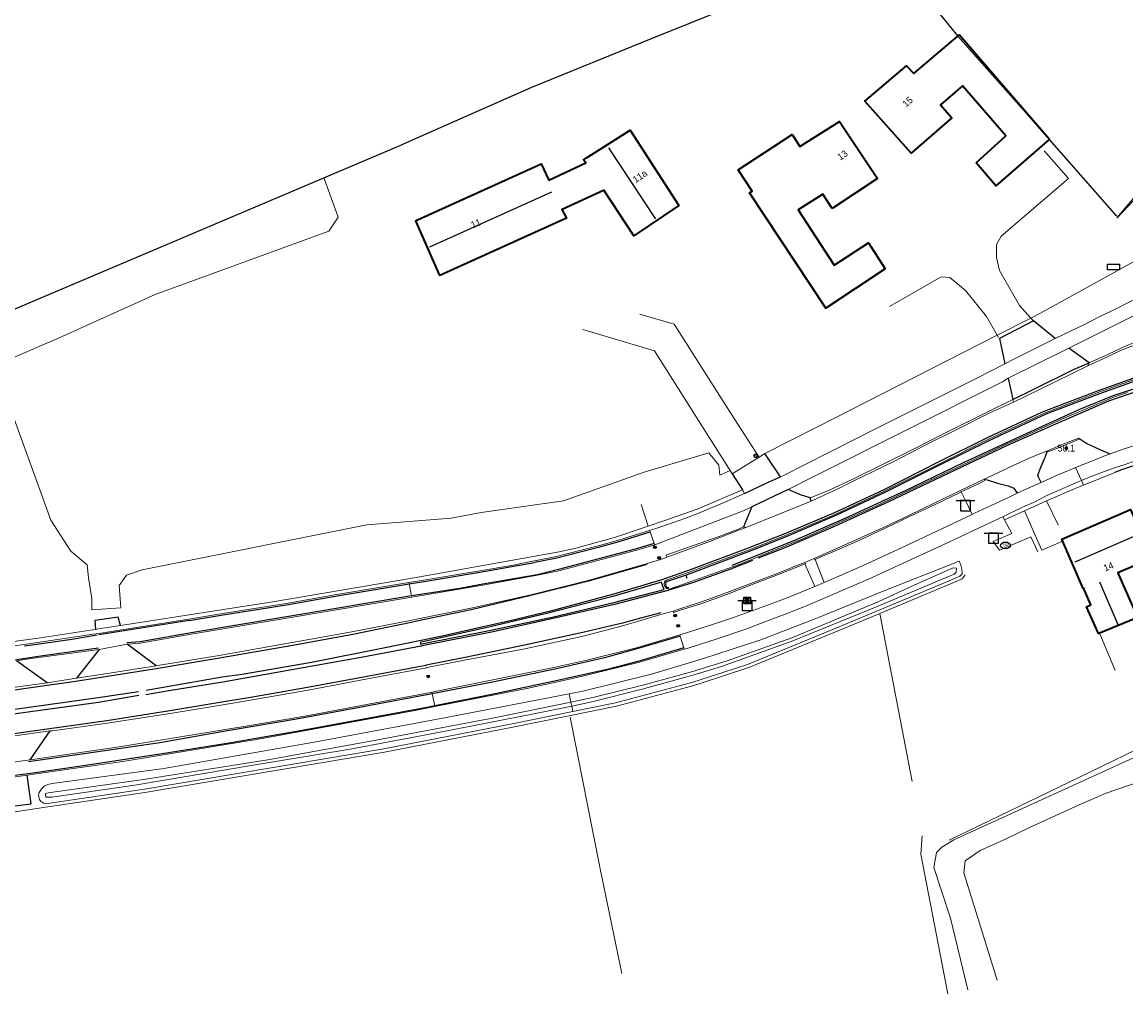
# Model space of a CAD drawing. Header units: metres. Extents: x 169249 to 194689, y 406250 to 412203.
# Tile 409 of 442: x 192609 to 192773, y 411927 to 412071. Entities that reach past the tile are written whole.
import ezdxf
from ezdxf.enums import TextEntityAlignment as Align

# ---------------------------------------------------------------- set-up
doc = ezdxf.new("R2010")
doc.units = ezdxf.units.M
doc.layers.get('0').update_dxf_attribs({"linetype": 'CONTINUOUS'})
for name, color, linetype, lineweight in [('BGT_NLCS_N264$0$B-WE-GW-WATERGANG_SLOOT_BODEM-G', 252, 'CONTINUOUS', 18), ('BGT_NLCS_N264$0$B-WE-IE-MEUBILAIR_WEGMEUBILAIR_RECLAMEZUIL-S', 252, 'CONTINUOUS', 25), ('BGT_NLCS_N264$0$B-WE-IE-TERREINAFSCHEIDING_KUNSTMATIG_HEKWERK-G', 252, 'BGT_NLCS_N264$0$IE-TERREINAFSCHEIDING-KUNSTMATIG', 18), ('BGT_NLCS_N264$0$B-WE-IE-TERREINAFSCHEIDING_KUNSTMATIG_SCHUTTING-G', 252, 'BGT_NLCS_N264$0$IE-TERREINAFSCHEIDING-KUNSTMATIG-DICHT', 18), ('BGT_NLCS_N264$0$B-WE-OG-TOPOGRAFIE_BEBOUWING-G', 252, 'CONTINUOUS', 35), ('BGT_NLCS_N264$0$B-WE-OG-TOPOGRAFIE_CULTUURSCHEIDING-G', 252, 'CONTINUOUS', 18), ('BGT_NLCS_N264$0$B-WE-OG-TOPOGRAFIE_TERREIN_AGRARISCH-GV', 252, 'CONTINUOUS', 18), ('BGT_NLCS_N264$0$B-WE-OG-TOPOGRAFIE_TERREIN_ONBEGROEID-GV', 252, 'CONTINUOUS', 18), ('BGT_NLCS_N264$0$B-WE-OG-TOPOGRAFIE_WATER-GV', 252, 'CONTINUOUS', 18), ('BGT_NLCS_N264$0$B-WE-OG-TOPOGRAFIE_WEG_BERM-GV', 252, 'CONTINUOUS', 18), ('BGT_NLCS_N264$0$B-WE-OG-TOPOGRAFIE_WEG_RIJWEG-GV', 252, 'CONTINUOUS', 18), ('BGT_NLCS_N264$0$B-WE-OG-TOPOGRAFIE_WEG_RIJWIELPAD-GV', 252, 'CONTINUOUS', 18), ('BGT_NLCS_N264$0$B-WE-OG-TOPOGRAFIE_WEG_VERHARD-G', 252, 'CONTINUOUS', 18), ('BGT_NLCS_N264$0$B-WE-VW-VERKEERSTEKEN_BORD-S', 252, 'CONTINUOUS', 25), ('X-XX-AL-REFERENTIE-G', 7, 'CONTINUOUS', 18)]:
    doc.layers.add(name, color=color, linetype=linetype, lineweight=lineweight)
for name, color, linetype in [('BGT_NLCS_N264$0$B-WE-IE-MEUBILAIR_WEGMEUBILAIR-S', 252, 'CONTINUOUS'), ('BGT_NLCS_N264$0$B-WE-IE-TERREINAFSCHEIDING_KUNSTMATIG_HEKWERK_RASTER-G', 252, 'CONTINUOUS'), ('BGT_NLCS_N264$0$B-WE-KG-KADASTRAAL_NOK-G', 252, 'CONTINUOUS'), ('BGT_NLCS_N264$0$B-WE-KL-WATER_BRANDLEIDING_PUT-S', 252, 'CONTINUOUS'), ('BGT_NLCS_N264$0$B-WE-OG-TOPOGRAFIE_WEG_INRIT-GV', 252, 'CONTINUOUS'), ('BGT_NLCS_N264$0$B-WE-OG-TOPOGRAFIE_WEG_VERKEERSEILAND-GV', 252, 'CONTINUOUS'), ('BGT_NLCS_N264$0$B-WE-VW-MARKERING-G', 252, 'CONTINUOUS'), ('BGT_NLCS_N264$0$B-WE-VW-VERKEERSTEKEN_DRAAGCONSTRUCTIE-S', 252, 'CONTINUOUS'), ('BGT_NLCS_N264$0$Label_Nummeraanduidingreeks', 252, 'CONTINUOUS'), ('BGT_NLCS_N264$0$Label_Puntobject', 252, 'CONTINUOUS')]:
    doc.layers.add(name, color=color, linetype=linetype)
doc.styles.add('BGT_NLCS_N264$0$NLCS-ISO', font='NLCS-ISO.ttf')
doc.styles.add('BGT_NLCS_N264$0$STANDARD', font='txt')
doc.linetypes.add('BGT_NLCS_N264$0$IE-TERREINAFSCHEIDING-KUNSTMATIG', pattern='A,4,[82,NLCS.SHX,S=0.75,R=90,X=0,Y=0],4,-2', length=10)
doc.linetypes.add('BGT_NLCS_N264$0$IE-TERREINAFSCHEIDING-KUNSTMATIG-DICHT', pattern='A,8,-1,[82,NLCS.SHX,S=0.75,R=90,X=0,Y=0],-1', length=10)

# ---------------------------------------------------------------- blocks, each defined once
blk = doc.blocks.new('BGT_NLCS_N264$0$SVW-VERKEERSTEKEN_BORD_ANWB-SO')
blk.add_line((-1.375, 0), (1.375, 0))
at = {"flags": 128}
blk.add_lwpolyline([(-0.75, 0), (-0.75, -1.5), (0.75, -1.5), (0.75, 0)], close=True, dxfattribs=at)
blk = doc.blocks.new('BGT_NLCS_N264$0$SKL-ET_OV_KAST_ALGEMEEN-SO')
for p, q in [((-0.91, 0.44), (0.84, 0.44)), ((-0.91, -0.43), (-0.91, 0.44)), ((0.84, 0.44), (0.84, -0.43)), ((0.84, -0.43), (-0.91, -0.43))]:
    blk.add_line(p, q)
blk = doc.blocks.new('BGT_NLCS_N264$0$SIE-WEG_STRAATPOT_BRANDKRAAN-SO')
blk.add_ellipse((0, 0), major_axis=(-0.729, 0), ratio=0.685994)
at = {"style": 'BGT_NLCS_N264$0$NLCS-ISO'}
blk.add_text('BR', height=0.4, dxfattribs=at).set_placement((-0.3, -0.15))
blk = doc.blocks.new('BGT_NLCS_N264$0$SIE-WEG_CAMERA_SNELHEID-SO')
h = blk.add_hatch(color=256)
h.paths.add_polyline_path([(0.5, 0.5), (-0.5, 0.5), (0, 0)])
h.paths.add_polyline_path([(0, 0), (-0.5, -0.5), (0.5, -0.5)])
for p, q in [((-0.5, 0.5), (0.5, -0.5)), ((0.5, 0.5), (-0.5, -0.5))]:
    blk.add_line(p, q)
at = {"flags": 128}
blk.add_lwpolyline([(-0.5, 0.5), (0.5, 0.5), (0.5, -0.5), (-0.5, -0.5)], close=True, dxfattribs=at)
blk = doc.blocks.new('BGT_NLCS_N264$0$SIE-WEG_RECLAMEZUIL-SO')
for p, q in [((-0.194425, 0.194425), (0.194425, 0.194425)), ((-0.194425, -0.194425), (-0.194425, 0.194425)), ((0.194425, -0.194425), (0.194425, 0.194425)), ((-0.194425, -0.194425), (0.194425, -0.194425))]:
    blk.add_line(p, q)
blk.add_circle((0, 0), 0.275)
at = {"style": 'BGT_NLCS_N264$0$NLCS-ISO'}
blk.add_text('R', height=0.275, dxfattribs=at).set_placement((0, 0), align=Align.MIDDLE_CENTER)
blk = doc.blocks.new('BGT_NLCS_N264$0$SIE-WEG_VERKEERSBORD_PAAL-SO')
blk.add_line((-0.3, 0), (0.3, 0))
for radius in [0.2, 0.0745]:
    blk.add_circle((0, 0), radius)
blk = doc.blocks.new('BGT_NLCS_N264$0$SIE-WEG_PAAL_ALGEMEEN_TYPE_02-SO')
at = {"ltscale": 0.5}
h = blk.add_hatch(color=256, dxfattribs=at)
h.paths.add_polyline_path([(0, 0), (0.1875, 0, 0.41421356), (0, 0.1875)])
h.paths.add_polyline_path([(0, -0.1875), (0, 0), (-0.1875, 0, 0.41421356)])
for p, q in [((-0.1875, 0), (0.1875, 0)), ((0, -0.1875), (0, 0.1875))]:
    blk.add_line(p, q, dxfattribs=at)
blk.add_circle((0, 0), 0.1875, dxfattribs=at)
blk = doc.blocks.new('BGT_NLCS_N264')
at = {"layer": 'BGT_NLCS_N264$0$B-WE-GW-WATERGANG_SLOOT_BODEM-G'}
blk.add_line((192691.02, 411969.78, 11.75), (192690.91, 411970.36, 11.7), dxfattribs=at)
at = {"layer": 'BGT_NLCS_N264$0$B-WE-IE-TERREINAFSCHEIDING_KUNSTMATIG_HEKWERK-G'}
blk.add_line((192619.71, 411984.09, 12.79), (192624.04, 411984.38, 12.79), dxfattribs=at)
for points in [[(192780.81, 412052.72, 12.49), (192779.24, 412050.86, 12.51), (192772.02, 412042.35, 13.02)], [(192760.27, 411992.68, 13.03), (192759.24, 411994.93, 13), (192754.58, 411992.93, 12.98), (192753.67, 411994.24, 13.07)]]:
    blk.add_polyline3d(points, dxfattribs=at)
at = {"layer": 'BGT_NLCS_N264$0$B-WE-IE-TERREINAFSCHEIDING_KUNSTMATIG_HEKWERK_RASTER-G'}
for p, q in [((192702.77, 412068.94, 12.88), (192702.86, 412068.98, 12.88)), ((192702.86, 412068.98, 12.88), (192702.92, 412069, 12.88)), ((192761.97, 412053.97, 12.66), (192771.99, 412042.59, 12.56))]:
    blk.add_line(p, q, dxfattribs=at)
for points in [[(192702.86, 412068.98, 12.88), (192737.39, 412082.9, 12.86), (192740.08, 412079.58, 12.82), (192740.41, 412079.17, 12.81), (192748.15, 412069.6, 12.7), (192748.41, 412069.31, 12.7)], [(192654.18, 412048.27, 12.78), (192665.97, 412053.27, 12.75), (192666.04, 412053.3, 12.75), (192685.09, 412061.72, 12.73), (192702.86, 412068.98, 12.88)], [(192748.41, 412069.31, 12.7), (192758.23, 412058.22, 12.7), (192761.97, 412053.97, 12.66)], [(192595.31, 412023.26, 12.92), (192595.84, 412023.49, 12.92), (192610.06, 412029.53, 12.88), (192654.18, 412048.27, 12.78)]]:
    blk.add_polyline3d(points, dxfattribs=at)
at = {"layer": 'BGT_NLCS_N264$0$B-WE-IE-TERREINAFSCHEIDING_KUNSTMATIG_SCHUTTING-G'}
blk.add_polyline3d([(192791.8, 411972.05, 13.2), (192791.87, 411971.94, 13.2), (192792.56, 411970.9, 13.18), (192792.35, 411970.81, 13.18), (192788.66, 411969.28, 13.08), (192779.22, 411965.37, 12.84), (192778.4, 411965.03, 12.82), (192766.37, 411959.18, 12.82), (192747.13, 411949.84, 12.81)], dxfattribs=at)
at = {"layer": 'BGT_NLCS_N264$0$B-WE-KG-KADASTRAAL_NOK-G'}
for p, q in [((192775.25, 411995.27, 20.74), (192765.76, 411991.18, 20.71)), ((192769.43, 411988.22, 16.74), (192772.16, 411981.92, 16.78))]:
    blk.add_line(p, q, dxfattribs=at)
for points in [[(192696.49, 412052.75, 19.64), (192703.45, 412042.22, 19.68), (192703.46, 412042.2, 19.68)], [(192688.01, 412046.16, 18.43), (192669.91, 412037.98, 18.36), (192669.9, 412037.98, 18.36)]]:
    blk.add_polyline3d(points, dxfattribs=at)
at = {"layer": 'BGT_NLCS_N264$0$B-WE-OG-TOPOGRAFIE_BEBOUWING-G'}
for points in [[(192748.41, 412069.31, 16.05), (192748.63, 412069.5, 16.05), (192762.01, 412054.02, 16.16), (192761.97, 412053.97, 16.16)], [(192751.13, 412050.5, 16.19), (192755.54, 412054.52, 16.11), (192749.11, 412061.96, 16.11), (192745.83, 412059.14, 17.87), (192747.5, 412057.18, 18.03), (192741.45, 412051.95, 18.04), (192734.59, 412059.64, 17.78), (192740.78, 412064.92, 17.82), (192741.85, 412063.75, 15.98), (192748.41, 412069.31, 16.05)], [(192729.74, 412043.7, 17.89), (192728.34, 412045.85, 17.08), (192724.65, 412043.53, 16.02), (192730.03, 412035.29, 16.05), (192735.11, 412038.6, 16.09), (192737.61, 412034.77, 16.09), (192728.79, 412028.89, 16.08), (192717.44, 412046.06, 16.03), (192717.82, 412046.29, 16.09), (192715.76, 412049.47, 16.03), (192723.76, 412054.71, 16.03), (192724.94, 412052.93, 18.2), (192730.84, 412056.66, 17.95), (192736.45, 412048.15, 17.9), (192729.74, 412043.7, 17.89)], [(192695.75, 412046.4, 16.21), (192689.63, 412043.58, 16.26), (192689.56, 412043.55, 16.73), (192690.27, 412042.29, 16.27), (192671.44, 412033.75, 16.25), (192667.86, 412041.9, 16.23), (192668.11, 412042.01, 16.23), (192686.41, 412050.32, 16.43), (192686.5, 412050.36, 16.43), (192687.63, 412047.93, 16.32), (192693.1, 412050.51, 16.44), (192692.79, 412050.95, 16.63), (192693.24, 412051.23, 16.92), (192694.03, 412051.73, 17.44), (192695.88, 412052.91, 17.14), (192699.7, 412055.33, 16.52), (192706.95, 412044.18, 16.54), (192700.26, 412039.67, 16.65), (192695.81, 412046.43, 16.46), (192695.75, 412046.4, 16.21)], [(192761.97, 412053.97, 16.16), (192754.03, 412047.07, 16.2), (192751.13, 412050.5, 16.19)], [(192777.16, 411991.72, 18.58), (192772.16, 411989.56, 18.4), (192772.28, 411989.33, 15.8), (192775.08, 411982.92, 15.78), (192774.63, 411982.74, 15.77), (192769.59, 411980.66, 15.62), (192769.29, 411980.54, 15.61), (192767.54, 411984.51, 15.54), (192768.15, 411984.8, 15.8), (192767.18, 411987.1, 15.78), (192767.11, 411987.29, 18.52), (192767.01, 411987.24, 18.52), (192763.83, 411994.58, 18.54), (192774.04, 411998.98, 18.52), (192777.16, 411991.72, 18.58)]]:
    blk.add_polyline3d(points, dxfattribs=at)
at = {"layer": 'BGT_NLCS_N264$0$B-WE-OG-TOPOGRAFIE_CULTUURSCHEIDING-G'}
for points in [[(192654.18, 412048.27, 12.78), (192654.28, 412048, 12.77), (192656.34, 412042.43, 12.6), (192654.95, 412040.35, 12.6), (192629.11, 412030.95, 12.58), (192614.89, 412024.51, 12.5), (192606.15, 412020.73, 12.5), (192605.82, 412018.92, 12.5), (192613.61, 411997.39, 12.5), (192616.62, 411992.79, 12.5), (192619.03, 411990.76, 12.51), (192619.22, 411988.84, 12.7), (192619.71, 411985.76, 12.86), (192619.71, 411984.09, 12.79)], [(192624.04, 411984.38, 12.79), (192623.78, 411987.69, 12.75), (192624.89, 411989.23, 12.72), (192627.2, 411990.03, 12.72), (192660.6, 411996.7, 12.65), (192673.11, 411997.69, 12.89), (192677.55, 411998.54, 12.89), (192689.8, 412000.27, 12.89), (192701.77, 412004.54, 12.66), (192711.41, 412007.4, 12.93), (192712.87, 412005.57, 12.95), (192713.02, 412004.07, 13)], [(192690.82, 411968.15, 12.66), (192695.22, 411945.86, 12.66), (192698.46, 411930.05, 12.65)], [(192754.23, 411929.03, 13.33), (192749.31, 411945.02, 13.34), (192749.48, 411946.76, 13.33), (192751.73, 411948.33, 13.31), (192755.58, 411950.03, 13.3), (192758.97, 411951.7, 13.29), (192766.43, 411955.09, 13.26), (192770.46, 411956.84, 13.27), (192775.51, 411958.59, 13.33), (192787.45, 411963.88, 13.36), (192790.38, 411964.72, 13.36), (192791.43, 411965.02, 13.36), (192791.15, 411967.92, 13.35), (192790.12, 411968.92, 13.27), (192788.9, 411968.65, 13.23), (192788.8, 411968.62, 13.23), (192747.82, 411949.89, 13.42), (192746.01, 411948.8, 13.43), (192745.24, 411948.04, 13.48), (192744.83, 411945.77, 13.5), (192747.3, 411938.25, 13.47), (192749.86, 411927.6, 13.42)], [(192743.11, 411950.51, 12.99), (192742.88, 411947.76, 13.09), (192746.9, 411927, 13.34)]]:
    blk.add_polyline3d(points, dxfattribs=at)
at = {"layer": 'BGT_NLCS_N264$0$B-WE-OG-TOPOGRAFIE_TERREIN_AGRARISCH-GV'}
blk.add_line((192741.6, 411958.59, 3.01), (192736.83, 411983.53, 12.75), dxfattribs=at)
blk.add_polyline3d([(192736.83, 411983.53, 12.75), (192730.98, 411981.08, 12.68), (192717.33, 411975.49, 12.78), (192709.96, 411973.1, 12.79), (192708.83, 411972.74, 12.79), (192697.66, 411969.75, 12.74), (192682.54, 411966.68, 12.66), (192663.21, 411962.92, 12.64), (192627.61, 411956.94, 12.69), (192613.18, 411954.79, 12.53), (192603.71, 411953.37, 12.57)], dxfattribs=at)
at = {"layer": 'BGT_NLCS_N264$0$B-WE-OG-TOPOGRAFIE_TERREIN_ONBEGROEID-GV', "linetype": 'Continuous'}
for p, q in [((192754.25, 412024.89, 12.84), (192759.24, 412027.44, 12.89)), ((192759.24, 412027.44, 12.89), (192760.28, 412027.97, 12.9)), ((192760.28, 412027.97, 12.9), (192760.58, 412028.12, 12.9)), ((192727.54, 412011.27, 12.61), (192754.25, 412024.89, 12.84)), ((192719.72, 412007.29, 12.9), (192727.54, 412011.27, 12.61)), ((192719.05, 412006.88, 12.89), (192719.72, 412007.29, 12.9)), ((192714.85, 412004.29, 12.85), (192718.86, 412006.77, 12.89)), ((192718.86, 412006.77, 12.89), (192719.05, 412006.88, 12.89)), ((192713.02, 412004.07, 13), (192714.55, 412004.76, 12.85)), ((192714.55, 412004.76, 12.85), (192714.85, 412004.29, 12.85)), ((192771.73, 412004.48, 13.09), (192767.08, 412002.61, 12.98)), ((192758.3, 411998.8, 12.9), (192755.35, 411997.43, 12.89))]:
    blk.add_line(p, q, dxfattribs=at)
for points in [[(192767.08, 412002.61, 12.98), (192766.2, 412002.25, 12.96), (192761.58, 412000.29, 12.94)], [(192761.58, 412000.29, 12.94), (192759.76, 411999.43, 12.94), (192758.3, 411998.8, 12.9)], [(192755.35, 411997.43, 12.89), (192756.42, 411995.42, 13.04), (192753.67, 411994.24, 13.07)], [(192749.49, 411989.26, 12.88), (192749.03, 411988.69, 12.88), (192747.31, 411987.92, 12.87), (192737.42, 411983.78, 12.76), (192736.83, 411983.53, 12.75)]]:
    blk.add_polyline3d(points, dxfattribs=at)
at = {"layer": 'BGT_NLCS_N264$0$B-WE-OG-TOPOGRAFIE_WATER-GV'}
for p, q in [((192778.54, 412049.2, 5.89), (192772.06, 412042.33, 13.01)), ((192690.91, 411970.36, 11.7), (192690.67, 411971.59, 12.66)), ((192691.19, 411968.95, 12.71), (192691.02, 411969.78, 11.75))]:
    blk.add_line(p, q, dxfattribs=at)
for points in [[(192691.19, 411968.95, 12.71), (192697.55, 411970.24, 12.74), (192708.69, 411973.22, 12.79), (192709.81, 411973.58, 12.79), (192717.16, 411975.96, 12.78), (192730.79, 411981.54, 12.68), (192747.11, 411988.38, 12.87), (192748.72, 411989.1, 12.88), (192749.02, 411989.45, 12.89), (192749.06, 411989.63, 12.9), (192748.98, 411990.1, 12.91), (192748.83, 411990.69, 12.91), (192748.71, 411991.09, 12.9), (192748.59, 411991.32, 12.9), (192748.39, 411991.27, 12.9), (192747.62, 411990.92, 12.88), (192737.56, 411986.94, 12.85), (192727.43, 411982.84, 12.68), (192719.14, 411979.64, 12.77), (192710.63, 411976.82, 12.6), (192702.88, 411974.54, 12.71), (192692.67, 411971.98, 12.67), (192690.67, 411971.59, 12.66)], [(192690.91, 411970.36, 11.7), (192694.38, 411971.08, 11.71), (192701.77, 411972.91, 11.72), (192709.35, 411975, 11.78), (192709.49, 411975.04, 11.78), (192714.13, 411976.5, 11.75), (192723.72, 411979.91, 11.76), (192736.66, 411985.29, 12.01), (192741.58, 411987.61, 11.99), (192747.72, 411990.32, 11.99), (192748.18, 411990.29, 12), (192748.16, 411989.68, 12), (192747.85, 411989.39, 12), (192736.42, 411984.58, 11.93), (192723.89, 411979.46, 11.84), (192713.3, 411975.68, 11.84), (192709.5, 411974.54, 11.83), (192708.15, 411974.13, 11.82), (192701.5, 411972.31, 11.79), (192694.03, 411970.41, 11.76), (192691.02, 411969.78, 11.75)], [(192690.67, 411971.59, 12.66), (192673.17, 411968.21, 12.57), (192653.6, 411964.55, 12.52), (192630.42, 411960.48, 12.53), (192613.85, 411958.26, 12.65), (192613.2, 411958.11, 12.63), (192612.65, 411957.87, 12.61), (192612.28, 411957.55, 12.58), (192611.88, 411956.93, 12.55), (192611.82, 411956.58, 12.52), (192611.83, 411956.27, 12.5), (192611.95, 411955.87, 12.49), (192612.17, 411955.6, 12.49), (192612.32, 411955.49, 12.48), (192612.61, 411955.37, 12.48), (192613.18, 411955.3, 12.53)], [(192691.02, 411969.78, 11.75), (192685.14, 411968.55, 11.74), (192671.74, 411965.97, 11.72), (192658.13, 411963.39, 11.71), (192643.41, 411960.96, 11.67), (192626.13, 411958.01, 11.65), (192613.79, 411956.25, 11.7), (192612.91, 411956.24, 11.7), (192612.86, 411956.8, 11.7), (192613.23, 411956.88, 11.7), (192627.4, 411958.85, 11.66), (192646.15, 411961.86, 11.66), (192661.67, 411964.66, 11.68), (192679.73, 411968.06, 11.67), (192690.91, 411970.36, 11.7)], [(192613.18, 411955.3, 12.53), (192627.53, 411957.43, 12.69), (192663.12, 411963.41, 12.64), (192682.44, 411967.17, 12.66), (192691.19, 411968.95, 12.71)]]:
    blk.add_polyline3d(points, dxfattribs=at)
at = {"layer": 'BGT_NLCS_N264$0$B-WE-OG-TOPOGRAFIE_WEG_BERM-GV'}
for p, q in [((192767.7, 412020.32, 13.25), (192767.92, 412020.8, 13.32)), ((192756.57, 412015.35, 13.14), (192756.65, 412014.94, 13.16)), ((192749.63, 412000.1, 13.11), (192748.89, 412001.61, 13.23)), ((192702.41, 411996.53, 12.64), (192701.36, 411999.75, 12.89)), ((192750.52, 411998.26, 12.96), (192749.63, 412000.1, 13.11))]:
    blk.add_line(p, q, dxfattribs=at)
for points in [[(192760.58, 412028.12, 12.9), (192774.83, 412035.98, 13.25), (192776.89, 412037.41, 13.13)], [(192767.92, 412020.8, 13.32), (192770.7, 412022.03, 13.33), (192772.94, 412023.12, 13.38), (192774.85, 412023.91, 13.44), (192776.78, 412024.62, 13.48), (192779.39, 412025.58, 13.48), (192780.85, 412026.08, 13.47), (192781.36, 412026.26, 13.42)], [(192756.57, 412015.35, 13.14), (192756.36, 412015.25, 13.24), (192752.97, 412013.54, 13.25), (192746.25, 412010.23, 13.24), (192741.81, 412007.97, 13.19), (192732.82, 412003.51, 13.11), (192729.16, 412001.8, 13.09), (192726.62, 412000.79, 13.05), (192726.45, 412000.71, 13)], [(192766.4, 412009.59, 13.23), (192766.45, 412009.44, 13.28), (192765.51, 412009.03, 13.33), (192762.71, 412007.91, 13.3), (192761.78, 412007.56, 13.24), (192761.73, 412007.7, 13.2)], [(192748.89, 412001.61, 13.23), (192751.55, 412002.84, 13.25), (192752.4, 412003.3, 13.18), (192752.33, 412003.49, 13.15)], [(192748.89, 412001.61, 13.23), (192748.83, 412001.58, 13.23), (192745.04, 411999.74, 13.23), (192741.22, 411997.93, 13.24), (192737.4, 411996.11, 13.22), (192733.58, 411994.35, 13.18), (192729.72, 411992.66, 13.22), (192728.05, 411991.94, 13.21), (192727.21, 411991.57, 13.12)], [(192705.14, 411991.89, 12.81), (192705.02, 411992.18, 12.94), (192708.99, 411993.57, 13.02), (192712.77, 411994.92, 13.07), (192715.8, 411996.06, 13.04), (192716.54, 411996.39, 12.99)], [(192725.67, 411990.93, 13.13), (192724.82, 411990.56, 13.21), (192722.01, 411989.45, 13.18), (192718.1, 411987.93, 13.18), (192714.15, 411986.42, 13.17), (192710.2, 411984.98, 13.15), (192707.15, 411984.01, 13.13), (192706.17, 411983.68, 13.01), (192706.14, 411983.88, 13)]]:
    blk.add_polyline3d(points, dxfattribs=at)
at = {"layer": 'BGT_NLCS_N264$0$B-WE-OG-TOPOGRAFIE_WEG_INRIT-GV'}
for p, q in [((192762.84, 412024.39, 13), (192759.62, 412027.01, 13.13)), ((192767.92, 412020.8, 13.32), (192764.89, 412022.95, 13.09)), ((192755.89, 412018.49, 12.98), (192756.57, 412015.35, 13.14)), ((192719.81, 412007.16, 12.89), (192719.72, 412007.29, 12.9)), ((192722.03, 412003.85, 12.75), (192719.81, 412007.16, 12.89)), ((192714.85, 412004.29, 12.85), (192716.4, 412001.89, 12.74)), ((192723.2, 412001.95, 12.78), (192717.77, 411999.37, 12.78)), ((192726.63, 412000.22, 12.99), (192726.45, 412000.71, 13)), ((192717.77, 411999.37, 12.78), (192716.54, 411996.39, 12.99)), ((192620.79, 411978.2, 12.54), (192617.43, 411973.91, 12.8)), ((192629.28, 411975.75, 12.73), (192624.95, 411978.95, 12.56)), ((192613.07, 411973.24, 12.7), (192608.51, 411976.5, 12.51)), ((192610.55, 411961.78, 12.55), (192613.52, 411966.08, 12.77))]:
    blk.add_line(p, q, dxfattribs=at)
for points in [[(192759.62, 412027.01, 13.13), (192754.58, 412024.41, 13.02), (192755.37, 412020.65, 12.9)], [(192756.57, 412015.35, 13.14), (192759.68, 412016.89, 13.25), (192765.57, 412019.79, 13.31), (192767.92, 412020.8, 13.32)], [(192766.4, 412009.59, 13.23), (192767.58, 412008.79, 13.17), (192769.52, 412007.91, 13.13), (192771.02, 412007.24, 13.13)], [(192760.79, 412003.01, 12.95), (192760.39, 412003.77, 12.98), (192760.29, 412004.07, 12.99), (192760.73, 412005.28, 13.07), (192761.26, 412006.5, 13.11), (192761.73, 412007.7, 13.2)], [(192774.95, 412005.62, 13.13), (192772.55, 412004.82, 13.1), (192771.73, 412004.48, 13.09)], [(192716.7, 412001.36, 12.76), (192720.02, 412002.93, 12.73), (192722.03, 412003.85, 12.75)], [(192752.33, 412003.49, 13.15), (192752.74, 412003.4, 13.09), (192754.27, 412002.92, 13.15), (192755.87, 412002.52, 13.04), (192756.72, 412002.16, 12.97), (192757.23, 412001.4, 12.94)], [(192726.45, 412000.71, 13), (192725.04, 412001.16, 12.85), (192723.2, 412001.95, 12.78)], [(192716.54, 411996.39, 12.99), (192716.6, 411996.42, 12.98), (192716.7, 411996.46, 12.98), (192716.81, 411996.27, 12.93)], [(192623.97, 411981.73, 12.49), (192623.62, 411983, 12.57), (192620.15, 411982.49, 12.57), (192620.28, 411981.16, 12.52)], [(192606.26, 411958.98, 12.53), (192607.03, 411954.8, 12.3), (192610.71, 411955.23, 12.27), (192610.11, 411959.53, 12.56)]]:
    blk.add_polyline3d(points, dxfattribs=at)
at = {"layer": 'BGT_NLCS_N264$0$B-WE-OG-TOPOGRAFIE_WEG_RIJWEG-GV'}
for p, q in [((192726.63, 412000.22, 12.99), (192716.81, 411996.27, 12.93)), ((192725.66, 411991.13, 13.08), (192727.06, 411991.7, 13.09)), ((192613.07, 411973.24, 12.7), (192599.98, 411971.42, 12.68)), ((192617.43, 411973.91, 12.8), (192613.07, 411973.24, 12.7)), ((192600.58, 411964.28, 12.74), (192613.52, 411966.08, 12.77))]:
    blk.add_line(p, q, dxfattribs=at)
for points in [[(192781.47, 412025.91, 13.41), (192779.59, 412025.26, 13.38), (192777.89, 412024.59, 13.34), (192777.56, 412024.47, 13.34), (192775.73, 412023.82, 13.31), (192773.71, 412023.06, 13.31), (192772.39, 412022.52, 13.31), (192770.74, 412021.73, 13.28), (192767.7, 412020.32, 13.25)], [(192773.6, 412016.38, 13.44), (192771.66, 412015.73, 13.42), (192764.32, 412012.63, 13.34), (192762.84, 412011.96, 13.33), (192755.17, 412008.51, 13.25), (192746.1, 412004.21, 13.19), (192736.19, 411999.47, 13.13), (192725.2, 411994.57, 13.08), (192715.91, 411990.83, 13.06), (192708.35, 411988.12, 13.05), (192705.51, 411987.17, 13.03), (192705.09, 411987.23, 13.02), (192704.88, 411987.53, 13.03), (192704.82, 411987.67, 13.02), (192704.77, 411987.82, 13.01), (192704.83, 411988.28, 12.98), (192705.1, 411988.48, 12.98), (192708.89, 411989.8, 13.01), (192717.3, 411992.96, 12.99), (192722.89, 411995.17, 13.03), (192730.26, 411998.31, 13.07), (192737.5, 412001.72, 13.1), (192745.57, 412005.74, 13.17), (192752.87, 412009.4, 13.22), (192761.36, 412013.34, 13.3), (192762.09, 412013.62, 13.31), (192769.35, 412016.42, 13.39), (192777.26, 412019.22, 13.51)], [(192767.7, 412020.32, 13.25), (192760.62, 412016.86, 13.2), (192758.42, 412015.8, 13.17), (192756.65, 412014.94, 13.16)], [(192756.65, 412014.94, 13.16), (192753.14, 412013.34, 13.11), (192748.46, 412010.97, 13.07), (192743.54, 412008.53, 13.01), (192738.9, 412006.1, 13.08), (192732.83, 412003.18, 13.03), (192730.58, 412002.08, 13.02), (192726.63, 412000.22, 12.99)], [(192761.73, 412007.7, 13.2), (192763.57, 412008.49, 13.2), (192764.28, 412008.77, 13.21), (192765.45, 412009.23, 13.22), (192766.4, 412009.59, 13.23)], [(192752.33, 412003.49, 13.15), (192752.68, 412003.63, 13.15), (192756.51, 412005.45, 13.17), (192759.36, 412006.74, 13.18), (192761.73, 412007.7, 13.2)], [(192727.06, 411991.7, 13.09), (192729.65, 411992.86, 13.07), (192733.5, 411994.57, 13.07), (192737.33, 411996.32, 13.1), (192741.14, 411998.1, 13.12), (192744.97, 411999.99, 13.09), (192748.72, 412001.77, 13.11), (192752.33, 412003.49, 13.15)], [(192716.81, 411996.27, 12.93), (192715.98, 411995.97, 12.85), (192711.63, 411994.28, 12.83), (192708.05, 411992.92, 12.82), (192705.14, 411991.89, 12.81)], [(192705.14, 411991.89, 12.81), (192704.73, 411991.72, 12.91), (192702.11, 411990.89, 12.93), (192693.48, 411988.42, 12.86), (192684.75, 411986.26, 12.86), (192676.02, 411984.33, 12.82), (192667.97, 411982.7, 12.8), (192667.02, 411982.51, 12.8), (192658.36, 411980.8, 12.83), (192649.49, 411979.24, 12.79), (192638.64, 411977.31, 12.75), (192629.81, 411975.83, 12.77), (192629.28, 411975.75, 12.73)], [(192706.14, 411983.88, 13), (192707.1, 411984.2, 13.02), (192710.14, 411985.2, 13.01), (192714.11, 411986.64, 13.04), (192718.04, 411988.12, 13.06), (192721.95, 411989.64, 13.07), (192724.74, 411990.76, 13.08), (192725.66, 411991.13, 13.08)], [(192613.52, 411966.08, 12.77), (192613.86, 411966.11, 12.75), (192621.98, 411967.24, 12.76), (192631.35, 411968.69, 12.8), (192638.89, 411969.93, 12.71), (192639.71, 411970.04, 12.72), (192639.77, 411970.04, 12.72), (192642.99, 411970.6, 12.74), (192651.88, 411972.13, 12.74), (192660.7, 411973.82, 12.78), (192669.44, 411975.48, 12.78), (192669.49, 411975.49, 12.78), (192675.36, 411976.64, 12.81), (192684.05, 411978.29, 12.87), (192692.72, 411980.16, 12.9), (192698.59, 411981.7, 12.94), (192704.63, 411983.49, 12.96), (192706.14, 411983.88, 13)], [(192629.28, 411975.75, 12.73), (192620.75, 411974.4, 12.79), (192617.81, 411973.97, 12.81), (192617.43, 411973.91, 12.8)]]:
    blk.add_polyline3d(points, dxfattribs=at)
at = {"layer": 'BGT_NLCS_N264$0$B-WE-OG-TOPOGRAFIE_WEG_RIJWIELPAD-GV'}
for p, q in [((192755.89, 412018.49, 12.98), (192764.89, 412022.95, 13.09)), ((192766.77, 412003.28, 12.97), (192765.89, 412005.22, 13.11)), ((192767.08, 412002.61, 12.98), (192766.77, 412003.28, 12.97)), ((192716.7, 412001.36, 12.76), (192716.4, 412001.89, 12.74)), ((192755.1, 411997.92, 12.96), (192755.35, 411997.43, 12.89)), ((192702.67, 411995.69, 12.68), (192702.6, 411995.88, 12.68)), ((192703.3, 411993.93, 12.7), (192702.67, 411995.69, 12.68)), ((192703.37, 411993.74, 12.7), (192703.3, 411993.93, 12.7)), ((192725.67, 411990.93, 13.13), (192727.13, 411987.53, 12.91)), ((192728.56, 411988.15, 12.93), (192727.21, 411991.57, 13.12)), ((192666.87, 411987.93, 12.55), (192666.83, 411988.12, 12.54)), ((192667.24, 411986.16, 12.63), (192666.87, 411987.93, 12.55)), ((192728.56, 411988.15, 12.93), (192727.13, 411987.53, 12.91)), ((192667.28, 411985.96, 12.64), (192667.24, 411986.16, 12.63)), ((192707.16, 411980.17, 12.83), (192707.1, 411980.36, 12.83)), ((192707.67, 411978.41, 12.84), (192707.16, 411980.17, 12.83)), ((192620.79, 411978.2, 12.54), (192624.95, 411978.95, 12.56)), ((192707.73, 411978.22, 12.85), (192707.67, 411978.41, 12.84)), ((192670.3, 411971.61, 12.67), (192670.26, 411971.84, 12.67)), ((192670.68, 411969.82, 12.64), (192670.3, 411971.61, 12.67)), ((192670.71, 411969.69, 12.64), (192670.68, 411969.82, 12.64)), ((192610.55, 411961.78, 12.55), (192605.05, 411961.03, 12.51)), ((192606.26, 411958.98, 12.53), (192610.11, 411959.53, 12.56))]:
    blk.add_line(p, q, dxfattribs=at)
for points in [[(192779.92, 412033.32, 13.19), (192778.3, 412032.21, 13.18), (192776.41, 412031.14, 13.17), (192772.21, 412028.97, 13.1), (192769.39, 412027.63, 13.14), (192767.3, 412026.52, 13.05), (192762.84, 412024.39, 13)], [(192764.89, 412022.95, 13.09), (192770.82, 412025.91, 13.18), (192777.95, 412029.52, 13.26), (192780.01, 412030.84, 13.25)], [(192762.84, 412024.39, 13), (192762.36, 412024.16, 12.99), (192756.71, 412021.33, 12.91), (192755.37, 412020.65, 12.9)], [(192755.37, 412020.65, 12.9), (192751.21, 412018.51, 12.87), (192744.7, 412015.25, 12.83), (192736.68, 412011.23, 12.77), (192729.14, 412007.43, 12.72), (192722.49, 412004.06, 12.75), (192722.03, 412003.85, 12.75)], [(192723.2, 412001.95, 12.78), (192726.92, 412003.85, 12.85), (192755.03, 412017.96, 13), (192755.89, 412018.49, 12.98)], [(192779.4, 412009.79, 13.25), (192777.56, 412009.27, 13.28), (192775.32, 412008.71, 13.25), (192773.11, 412008.02, 13.29), (192771.02, 412007.24, 13.13)], [(192771.02, 412007.24, 13.13), (192770.36, 412007.01, 13.21), (192768.43, 412006.24, 13.18), (192765.89, 412005.22, 13.11)], [(192766.77, 412003.28, 12.97), (192768.33, 412003.92, 12.98), (192771.52, 412005.11, 13.08), (192773.26, 412005.69, 13.12), (192774.9, 412006.27, 13.15), (192776.96, 412006.87, 13.19), (192778.1, 412007.21, 13.2), (192779.73, 412007.62, 13.21), (192781.15, 412007.87, 13.23), (192782.55, 412008.09, 13.26), (192784.01, 412008.23, 13.28), (192785.52, 412008.28, 13.3), (192786.85, 412008.24, 13.34), (192787.56, 412008.14, 13.35)], [(192765.89, 412005.22, 13.11), (192765.67, 412005.13, 13.1), (192763.15, 412004.08, 13.07), (192760.79, 412003.01, 12.95)], [(192755.1, 411997.92, 12.96), (192757.99, 411999.33, 12.9), (192759.64, 412000.05, 12.94), (192761.64, 412001.07, 12.91), (192763.57, 412001.93, 12.94), (192766.04, 412002.98, 12.96), (192766.77, 412003.28, 12.97)], [(192760.79, 412003.01, 12.95), (192758.75, 412002.1, 12.98), (192757.23, 412001.4, 12.94)], [(192716.4, 412001.89, 12.74), (192709.65, 411999.03, 12.74), (192704.72, 411997.29, 12.68), (192702.41, 411996.53, 12.64)], [(192702.6, 411995.88, 12.68), (192703.81, 411996.25, 12.68), (192706.16, 411997.07, 12.72), (192707.84, 411997.67, 12.73), (192709.52, 411998.29, 12.69), (192713.1, 411999.76, 12.7), (192716.7, 412001.36, 12.76)], [(192757.23, 412001.4, 12.94), (192756.02, 412000.82, 12.99), (192750.88, 411998.42, 12.96), (192750.52, 411998.26, 12.96)], [(192703.37, 411993.74, 12.7), (192716.64, 411998.86, 12.84), (192717.77, 411999.37, 12.78)], [(192707.73, 411978.22, 12.85), (192708.26, 411978.38, 12.85), (192708.35, 411978.4, 12.85), (192712.62, 411979.79, 12.84), (192717.05, 411981.27, 12.86), (192719.95, 411982.38, 12.85), (192723.53, 411983.74, 12.89), (192726.35, 411984.85, 12.88), (192735.12, 411988.64, 12.88), (192747.72, 411994.43, 13), (192752.51, 411996.69, 12.97), (192755.1, 411997.92, 12.96)], [(192750.52, 411998.26, 12.96), (192740.86, 411993.68, 12.95), (192734.22, 411990.61, 12.93), (192728.56, 411988.15, 12.93)], [(192702.41, 411996.53, 12.64), (192701.65, 411996.28, 12.63), (192697.39, 411994.84, 12.66), (192695.07, 411994.19, 12.65), (192691.62, 411993.25, 12.64), (192689.17, 411992.67, 12.66), (192685.31, 411992, 12.59), (192667.6, 411988.85, 12.54), (192646.6, 411985.28, 12.53), (192623.97, 411981.73, 12.49)], [(192666.83, 411988.12, 12.54), (192669.65, 411988.59, 12.54), (192677.36, 411989.88, 12.58), (192682.06, 411990.67, 12.57), (192685.48, 411991.36, 12.58), (192688.77, 411992.02, 12.63), (192690.29, 411992.41, 12.61), (192695.15, 411993.63, 12.6), (192698, 411994.43, 12.62), (192702.07, 411995.71, 12.67), (192702.6, 411995.88, 12.68)], [(192667.28, 411985.96, 12.64), (192677.84, 411987.74, 12.66), (192685.94, 411989.22, 12.64), (192689.09, 411989.87, 12.67), (192700.51, 411992.91, 12.71), (192703.37, 411993.74, 12.7)], [(192725.66, 411991.13, 13.08), (192725.74, 411990.96, 13.13), (192725.67, 411990.93, 13.13)], [(192727.21, 411991.57, 13.12), (192727.14, 411991.53, 13.11), (192727.06, 411991.7, 13.09)], [(192666.83, 411988.12, 12.54), (192655.83, 411986.29, 12.56), (192648.61, 411985.02, 12.57), (192639.5, 411983.59, 12.55), (192634.14, 411982.68, 12.49), (192620.75, 411980.57, 12.49), (192619.94, 411980.44, 12.54), (192610.64, 411979.07, 12.47), (192600.96, 411977.68, 12.46)], [(192727.13, 411987.53, 12.91), (192723.05, 411985.86, 12.91), (192720.1, 411984.75, 12.96), (192715.21, 411982.99, 12.93), (192712.22, 411981.98, 12.89), (192708.38, 411980.74, 12.83), (192707.58, 411980.5, 12.83), (192707.1, 411980.36, 12.83)], [(192624.95, 411978.95, 12.56), (192626.92, 411979.14, 12.54), (192634.8, 411980.49, 12.57), (192648.99, 411982.88, 12.61), (192667.28, 411985.96, 12.64)], [(192620.28, 411981.16, 12.52), (192619.84, 411981.08, 12.54), (192612.11, 411979.94, 12.47), (192600.87, 411978.37, 12.46), (192600.96, 411977.68, 12.46)], [(192623.97, 411981.73, 12.49), (192620.72, 411981.24, 12.5), (192620.28, 411981.16, 12.52)], [(192707.1, 411980.36, 12.83), (192700.66, 411978.45, 12.82), (192693.27, 411976.58, 12.81), (192688.37, 411975.49, 12.79), (192670.26, 411971.84, 12.67)], [(192608.51, 411976.5, 12.51), (192610.31, 411976.8, 12.53), (192620.79, 411978.2, 12.54)], [(192670.71, 411969.69, 12.64), (192684.37, 411972.41, 12.74), (192690.26, 411973.69, 12.74), (192692.81, 411974.25, 12.75), (192701.12, 411976.28, 12.82), (192707.73, 411978.22, 12.85)], [(192670.26, 411971.84, 12.67), (192670.03, 411971.79, 12.67), (192651.35, 411968.3, 12.61), (192642.31, 411966.72, 12.53), (192623.78, 411963.73, 12.65), (192610.55, 411961.78, 12.55)], [(192610.11, 411959.53, 12.56), (192611.43, 411959.72, 12.57), (192624.34, 411961.55, 12.58), (192642.67, 411964.55, 12.5), (192643.93, 411964.77, 12.54), (192657.23, 411967.17, 12.56), (192667.49, 411969.05, 12.61), (192670.71, 411969.69, 12.64)]]:
    blk.add_polyline3d(points, dxfattribs=at)
at = {"layer": 'BGT_NLCS_N264$0$B-WE-OG-TOPOGRAFIE_WEG_VERHARD-G'}
for p, q in [((192759.62, 412027.01, 13.13), (192759.24, 412027.44, 13.14)), ((192754.44, 412024.56, 12.99), (192754.25, 412024.89, 12.99)), ((192763.3, 411996.69, 12.96), (192761.58, 412000.29, 12.94)), ((192760.87, 411992.95, 12.98), (192763.84, 411994.25, 12.98)), ((192771.79, 411975.08, 12.97), (192769.49, 411980.49, 12.96))]:
    blk.add_line(p, q, dxfattribs=at)
for points in [[(192759.24, 412027.44, 13.14), (192757.57, 412029.29, 13.15), (192754.61, 412034.48, 13.13), (192754.15, 412036.44, 13.13), (192754.14, 412038.35, 13.09), (192754.85, 412039.61, 13.08), (192764.82, 412048.18, 13.32), (192761.21, 412052.29, 13.36)], [(192754.25, 412024.89, 12.99), (192752.64, 412027.67, 13.02), (192749.54, 412031.54, 13.01), (192747.19, 412033.45, 12.9), (192745.94, 412033.56, 12.8), (192738.23, 412029.17, 13.1)], [(192718.86, 412006.77, 12.89), (192718.3, 412007.64, 12.9), (192714.36, 412013.75, 13), (192706.27, 412026.52, 13.12), (192701.13, 412028.03, 13.11)], [(192714.55, 412004.76, 12.85), (192710.46, 412011.27, 12.94), (192703.32, 412022.56, 13.03), (192692.68, 412025.72, 13.03)], [(192758.3, 411998.8, 12.9), (192759.89, 411995.17, 12.93), (192760.87, 411992.95, 12.98)]]:
    blk.add_polyline3d(points, dxfattribs=at)
at = {"layer": 'BGT_NLCS_N264$0$B-WE-OG-TOPOGRAFIE_WEG_VERKEERSEILAND-GV'}
blk.add_line((192708.18, 411988.74, 13.13), (192708.02, 411989.22, 13.14), dxfattribs=at)
for points in [[(192778.29, 412019.36, 13.63), (192776.95, 412018.86, 13.54), (192769.43, 412016.16, 13.44), (192761.49, 412013.14, 13.33), (192752.99, 412009.19, 13.28), (192745.69, 412005.56, 13.21), (192737.64, 412001.55, 13.15), (192730.35, 411998.13, 13.1), (192722.97, 411994.97, 13.07), (192717.4, 411992.74, 13.05), (192708.96, 411989.58, 13.05), (192708.02, 411989.22, 13.14)], [(192714.89, 411990.71, 13.1), (192724.2, 411994.43, 13.13), (192731.54, 411997.63, 13.17), (192740.61, 412001.81, 13.2), (192749.25, 412005.98, 13.25), (192757.59, 412009.83, 13.32), (192766.52, 412013.87, 13.41), (192771.63, 412015.95, 13.46), (192776.11, 412017.42, 13.5), (192777.62, 412017.85, 13.53), (192778.65, 412018.15, 13.63)], [(192708.02, 411989.22, 13.14), (192705.21, 411988.3, 13.1), (192705, 411988.17, 13.1), (192704.95, 411987.89, 13.11), (192705.03, 411987.59, 13.12), (192705.19, 411987.4, 13.14), (192705.46, 411987.38, 13.12)]]:
    blk.add_polyline3d(points, dxfattribs=at)
at = {"layer": 'BGT_NLCS_N264$0$B-WE-VW-MARKERING-G'}
for p, q in [((192703.3, 411993.93, 12.7), (192700.45, 411993.1, 12.71)), ((192700.45, 411993.1, 12.71), (192700.45, 411993.1, 12.71)), ((192703.31, 411993.93, 12.7), (192703.3, 411993.93, 12.7)), ((192634.17, 411982.48, 12.49), (192620.78, 411980.37, 12.49)), ((192626.9, 411979.34, 12.54), (192624.93, 411979.15, 12.56)), ((192626.9, 411979.34, 12.54), (192626.89, 411979.34, 12.54)), ((192626.9, 411979.34, 12.54), (192626.9, 411979.34, 12.54))]:
    blk.add_line(p, q, dxfattribs=at)
at = {"layer": 'BGT_NLCS_N264$0$B-WE-VW-MARKERING-G', "linetype": 'Continuous'}
for points in [[(192782.46, 412021.35, 13.54), (192779.03, 412020.12, 13.52), (192778.11, 412019.79, 13.51), (192776.79, 412019.28, 13.5), (192769.27, 412016.6, 13.4), (192761.99, 412013.85, 13.28), (192760.85, 412013.41, 13.27), (192752.76, 412009.62, 13.22), (192745.57, 412006.05, 13.17), (192737.38, 412001.93, 13.12), (192730.17, 411998.53, 13.09), (192722.77, 411995.42, 13.05), (192717.23, 411993.23, 13.01)], [(192718.8, 411991.8, 13.07), (192723.01, 411993.45, 13.09), (192730.24, 411996.54, 13.12), (192738.07, 412000.13, 13.13), (192747.01, 412004.39, 13.2), (192755.69, 412008.48, 13.25), (192762.96, 412011.7, 13.3), (192764.88, 412012.55, 13.31), (192770.84, 412015.13, 13.39), (192776.57, 412017.1, 13.46)], [(192702.17, 411990.82, 12.95), (192693.54, 411988.35, 12.84), (192684.76, 411986.14, 12.84), (192676.08, 411984.09, 12.84), (192668.03, 411982.39, 12.82), (192667.19, 411982.21, 12.81), (192658.48, 411980.43, 12.8), (192649.59, 411978.76, 12.84), (192638.67, 411976.87, 12.79), (192628.99, 411975.25, 12.77), (192617.31, 411973.43, 12.76), (192605.37, 411971.74, 12.72)], [(192704.27, 411983.64, 12.97), (192701.43, 411982.87, 12.94), (192698.55, 411982.11, 12.96), (192692.67, 411980.72, 12.92), (192684.03, 411978.83, 12.88), (192675.2, 411976.99, 12.84), (192669.42, 411975.83, 12.8), (192669.37, 411975.82, 12.8), (192660.64, 411974.17, 12.81), (192651.79, 411972.53, 12.75), (192643.03, 411971.02, 12.71), (192639.64, 411970.46, 12.76), (192631.3, 411969.07, 12.77), (192621.96, 411967.6, 12.77), (192613.11, 411966.33, 12.76), (192601.1, 411964.67, 12.74)]]:
    blk.add_polyline3d(points, dxfattribs=at)
at = {"layer": 'BGT_NLCS_N264$0$B-WE-VW-MARKERING-G'}
for points in [[(192685.52, 411991.16, 12.58), (192688.81, 411991.82, 12.63), (192690.34, 411992.22, 12.61), (192695.2, 411993.43, 12.6), (192698.06, 411994.24, 12.62), (192702.67, 411995.69, 12.68)], [(192717.23, 411993.23, 13.01), (192708.78, 411990.05, 13), (192704.58, 411988.56, 13), (192697.07, 411986.36, 12.99), (192687.87, 411983.9, 12.95), (192681.88, 411982.42, 12.93), (192677.86, 411981.54, 12.9), (192671.77, 411980.18, 12.87), (192668.64, 411979.53, 12.87), (192662.58, 411978.27, 12.86), (192652.37, 411976.27, 12.86), (192642.04, 411974.48, 12.83), (192639.09, 411974.05, 12.82), (192627.79, 411972.09, 12.82)], [(192700.45, 411993.1, 12.71), (192689.04, 411990.07, 12.67), (192685.88, 411989.3, 12.66), (192677.84, 411987.88, 12.64), (192674.38, 411987.26, 12.64), (192667.25, 411986.16, 12.64), (192667.24, 411986.16, 12.64)], [(192717.91, 411991.41, 13.06), (192714.61, 411990.12, 13.06), (192709.11, 411988.16, 13.05), (192705.33, 411986.94, 13.01), (192697.36, 411984.86, 13.01), (192688.25, 411982.77, 12.96), (192679.11, 411980.78, 12.89), (192668.8, 411978.73, 12.89), (192668.67, 411978.7, 12.89), (192659.75, 411976.98, 12.85), (192648.59, 411974.99, 12.83), (192639.18, 411973.34, 12.82), (192631.15, 411972.02, 12.81), (192627.76, 411971.45, 12.82)], [(192666.87, 411987.93, 12.54), (192669.68, 411988.4, 12.54), (192677.39, 411989.69, 12.58), (192685.52, 411991.1, 12.58)], [(192655.87, 411986.09, 12.56), (192666.86, 411987.92, 12.54), (192666.87, 411987.93, 12.54)], [(192704.77, 411987.09, 13.02), (192704.58, 411987.59, 13.02), (192704.35, 411988.21, 13.01), (192697.13, 411986.06, 12.94), (192687.91, 411983.68, 12.95), (192678.93, 411981.53, 12.91), (192668.69, 411979.28, 12.87), (192668.52, 411979.24, 12.87), (192668.56, 411979.05, 12.88), (192668.58, 411978.96, 12.89), (192668.75, 411979, 12.89), (192679.02, 411981.03, 12.91), (192688.13, 411982.98, 12.95), (192697.27, 411985.15, 13), (192704.77, 411987.09, 13.02)], [(192667.24, 411986.16, 12.64), (192648.96, 411983.07, 12.61), (192634.77, 411980.69, 12.57), (192626.9, 411979.34, 12.54)], [(192634.17, 411982.48, 12.49), (192639.53, 411983.39, 12.55), (192648.65, 411984.83, 12.57), (192655.87, 411986.09, 12.56)], [(192609.72, 411978.71, 12.49), (192611.89, 411979.04, 12.44), (192616.77, 411979.73, 12.55), (192620.51, 411980.34, 12.54)], [(192707.16, 411980.17, 12.83), (192700.72, 411978.26, 12.82), (192695.92, 411976.93, 12.74), (192688.76, 411975.3, 12.73), (192679.27, 411973.32, 12.69), (192670.3, 411971.61, 12.64)], [(192608.25, 411976.66, 12.55), (192612.17, 411977.22, 12.54), (192617.12, 411977.93, 12.56), (192620.7, 411978.44, 12.56)], [(192707.67, 411978.41, 12.84), (192701.07, 411976.47, 12.82), (192696.29, 411975.21, 12.71), (192688.91, 411973.57, 12.68), (192679.65, 411971.6, 12.63), (192670.68, 411969.82, 12.59)], [(192626.65, 411971.89, 12.81), (192620.65, 411970.99, 12.81), (192600.79, 411968.21, 12.75), (192584.89, 411966.35, 12.7), (192569.88, 411964.77, 12.69), (192569.5, 411964.73, 12.69), (192557.52, 411963.59, 12.67), (192540.83, 411961.97, 12.64), (192529.9, 411960.94, 12.63), (192516.52, 411959.59, 12.61), (192503.11, 411958.37, 12.59), (192498.67, 411957.86, 12.59), (192488.49, 411956.91, 12.58), (192477.54, 411955.43, 12.59), (192470.55, 411953.9, 12.6), (192468.52, 411953.45, 12.6), (192456.53, 411949.06, 12.59), (192448.24, 411945.13, 12.62), (192443.78, 411942.71, 12.62)], [(192626.7, 411971.33, 12.81), (192620.69, 411970.3, 12.81), (192600.8, 411967.57, 12.74), (192584.98, 411965.78, 12.72), (192569.93, 411964.21, 12.68), (192569.44, 411964.16, 12.68), (192557.51, 411962.96, 12.67), (192540.85, 411961.29, 12.63), (192529.81, 411960.34, 12.61), (192516.54, 411959, 12.59), (192503.19, 411957.7, 12.56), (192498.87, 411957.34, 12.56), (192488.32, 411956.24, 12.55), (192477.53, 411954.88, 12.56), (192470.7, 411953.31, 12.57), (192468.55, 411952.81, 12.57), (192456.63, 411948.45, 12.57), (192447.62, 411944.17, 12.59), (192443.96, 411942.16, 12.58)], [(192670.3, 411971.61, 12.64), (192668.73, 411971.31, 12.63), (192658.7, 411969.41, 12.58), (192650.11, 411967.81, 12.55), (192639.89, 411966.11, 12.55), (192629.83, 411964.32, 12.64), (192617.9, 411962.59, 12.53), (192610.3, 411961.47, 12.51)], [(192670.68, 411969.82, 12.59), (192669.26, 411969.53, 12.58), (192658.82, 411967.6, 12.56), (192650.43, 411966.07, 12.52), (192640.15, 411964.26, 12.55), (192630.19, 411962.66, 12.54), (192618.15, 411960.83, 12.49), (192610.62, 411959.76, 12.46), (192606.1, 411959.14, 12.46), (192603.44, 411958.76, 12.46), (192598.51, 411958.09, 12.45), (192588.69, 411957.01, 12.42), (192583.64, 411956.37, 12.42), (192573.78, 411955.43, 12.42), (192570.8, 411955.14, 12.42)]]:
    blk.add_polyline3d(points, dxfattribs=at)
at = {"layer": 'BGT_NLCS_N264$0$B-WE-IE-MEUBILAIR_WEGMEUBILAIR-S', "color": 7}
for name, p in [('BGT_NLCS_N264$0$SKL-ET_OV_KAST_ALGEMEEN-SO', (192771.56, 412035.02, 13.19)), ('BGT_NLCS_N264$0$SIE-WEG_PAAL_ALGEMEEN_TYPE_02-SO', (192764.51, 412008.1, 13.26)), ('BGT_NLCS_N264$0$SIE-WEG_CAMERA_SNELHEID-SO', (192717.08, 411985.47, 13)), ('BGT_NLCS_N264$0$SIE-WEG_PAAL_ALGEMEEN_TYPE_02-SO', (192669.71, 411974.18, 12.75))]:
    blk.add_blockref(name, p, dxfattribs=at)
at = {"layer": 'BGT_NLCS_N264$0$B-WE-IE-MEUBILAIR_WEGMEUBILAIR_RECLAMEZUIL-S', "color": 7}
blk.add_blockref('BGT_NLCS_N264$0$SIE-WEG_RECLAMEZUIL-SO', (192718.38, 412006.98, 11.95), dxfattribs=at)
at = {"layer": 'BGT_NLCS_N264$0$B-WE-KL-WATER_BRANDLEIDING_PUT-S', "color": 7, "linetype": 'Continuous'}
blk.add_blockref('BGT_NLCS_N264$0$SIE-WEG_STRAATPOT_BRANDKRAAN-SO', (192755.48, 411993.65, 12.77), dxfattribs=at)
at = {"layer": 'BGT_NLCS_N264$0$B-WE-VW-VERKEERSTEKEN_BORD-S', "color": 7}
for p in [(192749.55, 412000.31, 13.14), (192753.7, 411995.47, 12.95), (192717.08, 411985.47, 13)]:
    blk.add_blockref('BGT_NLCS_N264$0$SVW-VERKEERSTEKEN_BORD_ANWB-SO', p, dxfattribs=at)
at = {"layer": 'BGT_NLCS_N264$0$B-WE-VW-VERKEERSTEKEN_DRAAGCONSTRUCTIE-S', "color": 7}
for p in [(192703.37, 411993.39, 12.78), (192704.01, 411991.81, 13.2), (192706.4, 411983.22, 12.96), (192706.84, 411981.72, 12.91)]:
    blk.add_blockref('BGT_NLCS_N264$0$SIE-WEG_VERKEERSBORD_PAAL-SO', p, dxfattribs=at)
at = {"layer": 'BGT_NLCS_N264$0$Label_Nummeraanduidingreeks', "color": 7, "lineweight": 18, "style": 'BGT_NLCS_N264$0$STANDARD'}
for s, rotation, p in [('15', 41, (192740.94, 412059.56)), ('13', 34, (192731.26, 412051.64)), ('11a', 34, (192701.17, 412048.49)), ('11', 24, (192676.78, 412041.5)), ('14', 23, (192770.78, 411990.5))]:
    blk.add_text(s, height=1, rotation=rotation, dxfattribs=at).set_placement(p, align=Align.MIDDLE)
at = {"layer": 'BGT_NLCS_N264$0$Label_Puntobject', "lineweight": 18, "style": 'BGT_NLCS_N264$0$STANDARD'}
blk.add_text('50.1', height=1, dxfattribs=at).set_placement((192764.51, 412008.1, 13.26), align=Align.MIDDLE)

msp = doc.modelspace()

# ---------------------------------------------------------------- block references
at = {"layer": 'X-XX-AL-REFERENTIE-G'}
msp.add_blockref('BGT_NLCS_N264', (0, 0), dxfattribs=at)

doc.saveas('drawing.dxf')
